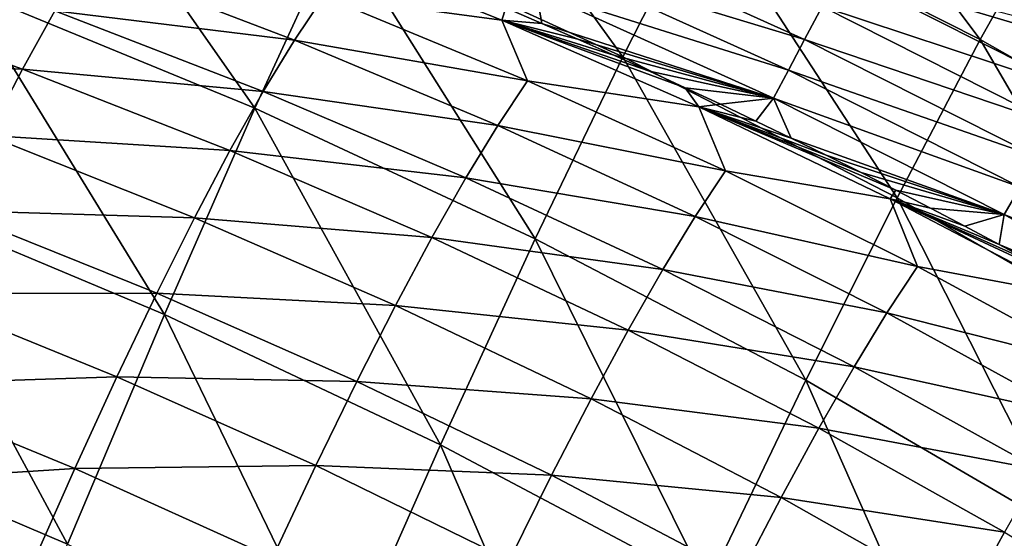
# Model space of a CAD drawing. Header units: millimetres. Extents: x -300 to 300, y -500 to 500.
# Tile 965 of 988: x 138 to 166, y 446 to 461. Entities that reach past the tile are written whole.
import ezdxf

# ---------------------------------------------------------------- set-up
doc = ezdxf.new("R2010")
doc.units = ezdxf.units.MM
doc.header["$LTSCALE"] = 81.481481
for name, color, linetype in [('19', 7, 'CONTINUOUS'), ('21', 7, 'CONTINUOUS'), ('26', 7, 'CONTINUOUS')]:
    doc.layers.add(name, color=color, linetype=linetype)

msp = doc.modelspace()

# ---------------------------------------------------------------- linework, layer by layer
at = {"layer": '19', "color": 7, "linetype": 'CONTINUOUS'}
for points in [[(165.224, 460.014, 26.316), (159.331, 467.857, 21.584), (157.257, 464.051, 26.419), (165.224, 460.014, 26.316)], [(167.374, 463.849, 21.499), (159.331, 467.857, 21.584), (165.224, 460.014, 26.316), (167.374, 463.849, 21.499)], [(154.958, 459.522, 30.965), (148.995, 467.774, 26.517), (146.793, 463.264, 31.078), (154.958, 459.522, 30.965)], [(157.257, 464.051, 26.419), (148.995, 467.774, 26.517), (154.958, 459.522, 30.965), (157.257, 464.051, 26.419)], [(144.388, 458.038, 35.358), (138.337, 466.701, 31.186), (136.05, 461.486, 35.479), (144.388, 458.038, 35.358)], [(146.793, 463.264, 31.078), (138.337, 466.701, 31.186), (144.388, 458.038, 35.358), (146.793, 463.264, 31.078)], [(162.835, 455.467, 30.847), (157.257, 464.051, 26.419), (154.958, 459.522, 30.965), (162.835, 455.467, 30.847)], [(165.224, 460.014, 26.316), (157.257, 464.051, 26.419), (162.835, 455.467, 30.847), (165.224, 460.014, 26.316)], [(172.902, 455.655, 26.21), (167.374, 463.849, 21.499), (165.224, 460.014, 26.316), (172.902, 455.655, 26.21)], [(152.443, 454.286, 35.233), (146.793, 463.264, 31.078), (144.388, 458.038, 35.358), (152.443, 454.286, 35.233)], [(154.958, 459.522, 30.965), (146.793, 463.264, 31.078), (152.443, 454.286, 35.233), (154.958, 459.522, 30.965)], [(141.788, 452.113, 39.366), (136.05, 461.486, 35.479), (133.581, 455.563, 39.496), (141.788, 452.113, 39.366)], [(144.388, 458.038, 35.358), (136.05, 461.486, 35.479), (141.788, 452.113, 39.366), (144.388, 458.038, 35.358)], [(170.43, 451.092, 30.725), (165.224, 460.014, 26.316), (162.835, 455.467, 30.847), (170.43, 451.092, 30.725)], [(172.902, 455.655, 26.21), (165.224, 460.014, 26.316), (170.43, 451.092, 30.725), (172.902, 455.655, 26.21)], [(160.217, 450.224, 35.102), (154.958, 459.522, 30.965), (152.443, 454.286, 35.233), (160.217, 450.224, 35.102)], [(162.835, 455.467, 30.847), (154.958, 459.522, 30.965), (160.217, 450.224, 35.102), (162.835, 455.467, 30.847)], [(149.719, 448.361, 39.229), (144.388, 458.038, 35.358), (141.788, 452.113, 39.366), (149.719, 448.361, 39.229)], [(152.443, 454.286, 35.233), (144.388, 458.038, 35.358), (149.719, 448.361, 39.229), (152.443, 454.286, 35.233)], [(139.001, 445.507, 43.109), (133.581, 455.563, 39.496), (130.937, 448.95, 43.248), (139.001, 445.507, 43.109)], [(141.788, 452.113, 39.366), (133.581, 455.563, 39.496), (139.001, 445.507, 43.109), (141.788, 452.113, 39.366)], [(167.715, 445.844, 34.966), (162.835, 455.467, 30.847), (160.217, 450.224, 35.102), (167.715, 445.844, 34.966)], [(170.43, 451.092, 30.725), (162.835, 455.467, 30.847), (167.715, 445.844, 34.966), (170.43, 451.092, 30.725)], [(157.377, 444.302, 39.087), (152.443, 454.286, 35.233), (149.719, 448.361, 39.229), (157.377, 444.302, 39.087)], [(160.217, 450.224, 35.102), (152.443, 454.286, 35.233), (157.377, 444.302, 39.087), (160.217, 450.224, 35.102)], [(146.795, 441.765, 42.964), (141.788, 452.113, 39.366), (139.001, 445.507, 43.109), (146.795, 441.765, 42.964)], [(149.719, 448.361, 39.229), (141.788, 452.113, 39.366), (146.795, 441.765, 42.964), (149.719, 448.361, 39.229)], [(164.766, 439.93, 38.94), (160.217, 450.224, 35.102), (157.377, 444.302, 39.087), (164.766, 439.93, 38.94)], [(167.715, 445.844, 34.966), (160.217, 450.224, 35.102), (164.766, 439.93, 38.94), (167.715, 445.844, 34.966)], [(139.001, 445.507, 43.109), (130.937, 448.95, 43.248), (136.033, 438.237, 46.598), (139.001, 445.507, 43.109)], [(154.324, 437.72, 42.813), (149.719, 448.361, 39.229), (146.795, 441.765, 42.964), (154.324, 437.72, 42.813)], [(157.377, 444.302, 39.087), (149.719, 448.361, 39.229), (154.324, 437.72, 42.813), (157.377, 444.302, 39.087)], [(171.889, 435.237, 38.788), (167.715, 445.844, 34.966), (164.766, 439.93, 38.94), (171.889, 435.237, 38.788)]]:
    msp.add_3dface(points, dxfattribs=at)
at = {"layer": '21', "color": 7, "linetype": 'CONTINUOUS'}
for points in [[(151.486, 460.57, 9.66), (146.372, 461.263, 11.698), (145.662, 462.91, 9.834), (151.486, 460.57, 9.66)], [(151.486, 460.57, 9.66), (145.662, 462.91, 9.834), (151.595, 460.925, 9.056), (151.486, 460.57, 9.66)], [(145.527, 459.999, 13.607), (138.643, 460.844, 15.666), (139.523, 462.301, 13.764), (145.527, 459.999, 13.607)], [(145.527, 459.999, 13.607), (139.523, 462.301, 13.764), (146.372, 461.263, 11.698), (145.527, 459.999, 13.607)], [(137.708, 459.165, 17.568), (130.618, 459.465, 19.599), (131.581, 461.357, 17.707), (137.708, 459.165, 17.568)], [(137.708, 459.165, 17.568), (131.581, 461.357, 17.707), (138.643, 460.844, 15.666), (137.708, 459.165, 17.568)], [(152.221, 458.83, 11.534), (145.527, 459.999, 13.607), (146.372, 461.263, 11.698), (152.221, 458.83, 11.534)], [(152.221, 458.83, 11.534), (146.372, 461.263, 11.698), (151.486, 460.57, 9.66), (152.221, 458.83, 11.534)], [(144.627, 458.521, 15.518), (137.708, 459.165, 17.568), (138.643, 460.844, 15.666), (144.627, 458.521, 15.518)], [(144.627, 458.521, 15.518), (138.643, 460.844, 15.666), (145.527, 459.999, 13.607), (144.627, 458.521, 15.518)], [(152.632, 460.478, 9.039), (151.486, 460.57, 9.66), (151.595, 460.925, 9.056), (152.632, 460.478, 9.039)], [(157.144, 458.08, 9.491), (152.221, 458.83, 11.534), (151.486, 460.57, 9.66), (157.144, 458.08, 9.491)], [(157.144, 458.08, 9.491), (151.486, 460.57, 9.66), (156.745, 458.631, 8.971), (157.144, 458.08, 9.491)], [(156.745, 458.631, 8.971), (151.486, 460.57, 9.66), (155.722, 459.102, 8.988), (156.745, 458.631, 8.971)], [(155.722, 459.102, 8.988), (151.486, 460.57, 9.66), (154.695, 459.566, 9.005), (155.722, 459.102, 8.988)], [(154.695, 459.566, 9.005), (151.486, 460.57, 9.66), (153.665, 460.025, 9.022), (154.695, 459.566, 9.005)], [(153.665, 460.025, 9.022), (151.486, 460.57, 9.66), (152.632, 460.478, 9.039), (153.665, 460.025, 9.022)], [(151.363, 457.543, 13.452), (144.627, 458.521, 15.518), (145.527, 459.999, 13.607), (151.363, 457.543, 13.452)], [(151.363, 457.543, 13.452), (145.527, 459.999, 13.607), (152.221, 458.83, 11.534), (151.363, 457.543, 13.452)], [(136.716, 457.254, 19.467), (130.618, 459.465, 19.599), (137.708, 459.165, 17.568), (136.716, 457.254, 19.467)], [(143.67, 456.821, 17.428), (136.716, 457.254, 19.467), (137.708, 459.165, 17.568), (143.67, 456.821, 17.428)], [(143.67, 456.821, 17.428), (137.708, 459.165, 17.568), (144.627, 458.521, 15.518), (143.67, 456.821, 17.428)], [(157.903, 456.24, 11.373), (151.363, 457.543, 13.452), (152.221, 458.83, 11.534), (157.903, 456.24, 11.373)], [(157.903, 456.24, 11.373), (152.221, 458.83, 11.534), (157.144, 458.08, 9.491), (157.903, 456.24, 11.373)], [(150.447, 456.043, 15.372), (143.67, 456.821, 17.428), (144.627, 458.521, 15.518), (150.447, 456.043, 15.372)], [(150.447, 456.043, 15.372), (144.627, 458.521, 15.518), (151.363, 457.543, 13.452), (150.447, 456.043, 15.372)], [(157.765, 458.154, 8.954), (157.144, 458.08, 9.491), (156.745, 458.631, 8.971), (157.765, 458.154, 8.954)], [(158.78, 457.672, 8.937), (157.144, 458.08, 9.491), (157.765, 458.154, 8.954), (158.78, 457.672, 8.937)], [(162.64, 455.438, 9.327), (157.903, 456.24, 11.373), (157.144, 458.08, 9.491), (162.64, 455.438, 9.327)], [(162.64, 455.438, 9.327), (157.144, 458.08, 9.491), (162.799, 455.682, 8.871), (162.64, 455.438, 9.327)], [(162.799, 455.682, 8.871), (157.144, 458.08, 9.491), (161.801, 456.189, 8.887), (162.799, 455.682, 8.871)], [(161.801, 456.189, 8.887), (157.144, 458.08, 9.491), (160.798, 456.689, 8.904), (161.801, 456.189, 8.887)], [(160.798, 456.689, 8.904), (157.144, 458.08, 9.491), (159.791, 457.183, 8.921), (160.798, 456.689, 8.904)], [(159.791, 457.183, 8.921), (157.144, 458.08, 9.491), (158.78, 457.672, 8.937), (159.791, 457.183, 8.921)], [(157.035, 454.93, 13.301), (150.447, 456.043, 15.372), (151.363, 457.543, 13.452), (157.035, 454.93, 13.301)], [(157.035, 454.93, 13.301), (151.363, 457.543, 13.452), (157.903, 456.24, 11.373), (157.035, 454.93, 13.301)], [(142.652, 454.89, 19.334), (135.665, 455.104, 21.357), (136.716, 457.254, 19.467), (142.652, 454.89, 19.334)], [(142.652, 454.89, 19.334), (136.716, 457.254, 19.467), (143.67, 456.821, 17.428), (142.652, 454.89, 19.334)], [(149.47, 454.321, 17.29), (142.652, 454.89, 19.334), (143.67, 456.821, 17.428), (149.47, 454.321, 17.29)], [(149.47, 454.321, 17.29), (143.67, 456.821, 17.428), (150.447, 456.043, 15.372), (149.47, 454.321, 17.29)], [(163.422, 453.491, 11.218), (157.035, 454.93, 13.301), (157.903, 456.24, 11.373), (163.422, 453.491, 11.218)], [(163.422, 453.491, 11.218), (157.903, 456.24, 11.373), (162.64, 455.438, 9.327), (163.422, 453.491, 11.218)], [(156.105, 453.406, 15.23), (149.47, 454.321, 17.29), (150.447, 456.043, 15.372), (156.105, 453.406, 15.23)], [(156.105, 453.406, 15.23), (150.447, 456.043, 15.372), (157.035, 454.93, 13.301), (156.105, 453.406, 15.23)], [(163.794, 455.17, 8.855), (162.64, 455.438, 9.327), (162.799, 455.682, 8.871), (163.794, 455.17, 8.855)], [(167.977, 452.637, 9.17), (163.422, 453.491, 11.218), (162.64, 455.438, 9.327), (167.977, 452.637, 9.17)], [(167.977, 452.637, 9.17), (162.64, 455.438, 9.327), (167.733, 453.057, 8.792), (167.977, 452.637, 9.17)], [(167.733, 453.057, 8.792), (162.64, 455.438, 9.327), (166.754, 453.595, 8.808), (167.733, 453.057, 8.792)], [(166.754, 453.595, 8.808), (162.64, 455.438, 9.327), (165.771, 454.126, 8.823), (166.754, 453.595, 8.808)], [(165.771, 454.126, 8.823), (162.64, 455.438, 9.327), (164.785, 454.651, 8.839), (165.771, 454.126, 8.823)], [(164.785, 454.651, 8.839), (162.64, 455.438, 9.327), (163.794, 455.17, 8.855), (164.785, 454.651, 8.839)], [(141.57, 452.723, 21.23), (134.553, 452.716, 23.232), (135.665, 455.104, 21.357), (141.57, 452.723, 21.23)], [(141.57, 452.723, 21.23), (135.665, 455.104, 21.357), (142.652, 454.89, 19.334), (141.57, 452.723, 21.23)], [(148.427, 452.37, 19.203), (141.57, 452.723, 21.23), (142.652, 454.89, 19.334), (148.427, 452.37, 19.203)], [(148.427, 452.37, 19.203), (142.652, 454.89, 19.334), (149.47, 454.321, 17.29), (148.427, 452.37, 19.203)], [(162.545, 452.155, 13.155), (156.105, 453.406, 15.23), (157.035, 454.93, 13.301), (162.545, 452.155, 13.155)], [(162.545, 452.155, 13.155), (157.035, 454.93, 13.301), (163.422, 453.491, 11.218), (162.545, 452.155, 13.155)], [(155.109, 451.662, 17.155), (148.427, 452.37, 19.203), (149.47, 454.321, 17.29), (155.109, 451.662, 17.155)], [(155.109, 451.662, 17.155), (149.47, 454.321, 17.29), (156.105, 453.406, 15.23), (155.109, 451.662, 17.155)], [(161.603, 450.607, 15.091), (155.109, 451.662, 17.155), (156.105, 453.406, 15.23), (161.603, 450.607, 15.091)], [(161.603, 450.607, 15.091), (156.105, 453.406, 15.23), (162.545, 452.155, 13.155), (161.603, 450.607, 15.091)], [(168.78, 450.577, 11.069), (162.545, 452.155, 13.155), (163.422, 453.491, 11.218), (168.78, 450.577, 11.069)], [(168.78, 450.577, 11.069), (163.422, 453.491, 11.218), (167.977, 452.637, 9.17), (168.78, 450.577, 11.069)], [(140.424, 450.319, 23.109), (133.38, 450.091, 25.085), (134.553, 452.716, 23.232), (140.424, 450.319, 23.109)], [(140.424, 450.319, 23.109), (134.553, 452.716, 23.232), (141.57, 452.723, 21.23), (140.424, 450.319, 23.109)], [(147.317, 450.185, 21.104), (140.424, 450.319, 23.109), (141.57, 452.723, 21.23), (147.317, 450.185, 21.104)], [(147.317, 450.185, 21.104), (141.57, 452.723, 21.23), (148.427, 452.37, 19.203), (147.317, 450.185, 21.104)], [(154.045, 449.69, 19.074), (147.317, 450.185, 21.104), (148.427, 452.37, 19.203), (154.045, 449.69, 19.074)], [(154.045, 449.69, 19.074), (148.427, 452.37, 19.203), (155.109, 451.662, 17.155), (154.045, 449.69, 19.074)], [(167.897, 449.215, 13.014), (161.603, 450.607, 15.091), (162.545, 452.155, 13.155), (167.897, 449.215, 13.014)], [(167.897, 449.215, 13.014), (162.545, 452.155, 13.155), (168.78, 450.577, 11.069), (167.897, 449.215, 13.014)], [(160.592, 448.84, 17.023), (154.045, 449.69, 19.074), (155.109, 451.662, 17.155), (160.592, 448.84, 17.023)], [(160.592, 448.84, 17.023), (155.109, 451.662, 17.155), (161.603, 450.607, 15.091), (160.592, 448.84, 17.023)], [(166.945, 447.642, 14.957), (160.592, 448.84, 17.023), (161.603, 450.607, 15.091), (166.945, 447.642, 14.957)], [(166.945, 447.642, 14.957), (161.603, 450.607, 15.091), (167.897, 449.215, 13.014), (166.945, 447.642, 14.957)], [(139.213, 447.68, 24.966), (133.38, 450.091, 25.085), (140.424, 450.319, 23.109), (139.213, 447.68, 24.966)], [(146.139, 447.765, 22.987), (139.213, 447.68, 24.966), (140.424, 450.319, 23.109), (146.139, 447.765, 22.987)], [(146.139, 447.765, 22.987), (140.424, 450.319, 23.109), (147.317, 450.185, 21.104), (146.139, 447.765, 22.987)], [(139.213, 447.68, 24.966), (132.147, 447.228, 26.911), (133.38, 450.091, 25.085), (139.213, 447.68, 24.966)], [(152.91, 447.487, 20.979), (146.139, 447.765, 22.987), (147.317, 450.185, 21.104), (152.91, 447.487, 20.979)], [(152.91, 447.487, 20.979), (147.317, 450.185, 21.104), (154.045, 449.69, 19.074), (152.91, 447.487, 20.979)], [(159.508, 446.847, 18.946), (152.91, 447.487, 20.979), (154.045, 449.69, 19.074), (159.508, 446.847, 18.946)], [(159.508, 446.847, 18.946), (154.045, 449.69, 19.074), (160.592, 448.84, 17.023), (159.508, 446.847, 18.946)], [(165.92, 445.851, 16.894), (159.508, 446.847, 18.946), (160.592, 448.84, 17.023), (165.92, 445.851, 16.894)], [(165.92, 445.851, 16.894), (160.592, 448.84, 17.023), (166.945, 447.642, 14.957), (165.92, 445.851, 16.894)], [(144.894, 445.113, 24.847), (139.213, 447.68, 24.966), (146.139, 447.765, 22.987), (144.894, 445.113, 24.847)], [(151.702, 445.051, 22.865), (144.894, 445.113, 24.847), (146.139, 447.765, 22.987), (151.702, 445.051, 22.865)], [(151.702, 445.051, 22.865), (146.139, 447.765, 22.987), (152.91, 447.487, 20.979), (151.702, 445.051, 22.865)], [(137.939, 444.807, 26.795), (132.147, 447.228, 26.911), (139.213, 447.68, 24.966), (137.939, 444.807, 26.795)], [(144.894, 445.113, 24.847), (137.939, 444.807, 26.795), (139.213, 447.68, 24.966), (144.894, 445.113, 24.847)], [(158.349, 444.625, 20.855), (151.702, 445.051, 22.865), (152.91, 447.487, 20.979), (158.349, 444.625, 20.855)], [(158.349, 444.625, 20.855), (152.91, 447.487, 20.979), (159.508, 446.847, 18.946), (158.349, 444.625, 20.855)], [(137.939, 444.807, 26.795), (130.853, 444.13, 28.704), (132.147, 447.228, 26.911), (137.939, 444.807, 26.795)], [(164.818, 443.838, 18.822), (158.349, 444.625, 20.855), (159.508, 446.847, 18.946), (164.818, 443.838, 18.822)], [(164.818, 443.838, 18.822), (159.508, 446.847, 18.946), (165.92, 445.851, 16.894), (164.818, 443.838, 18.822)], [(171.096, 442.692, 16.77), (164.818, 443.838, 18.822), (165.92, 445.851, 16.894), (171.096, 442.692, 16.77)]]:
    msp.add_3dface(points, dxfattribs=at)
at = {"layer": '26', "color": 7, "linetype": 'CONTINUOUS'}
for points in [[(153.29, 463.132, 5.516), (160.179, 460.014, 5.481), (152.86, 462.24, 6.631), (153.29, 463.132, 5.516)], [(153.29, 463.132, 5.516), (160.679, 460.962, 4.469), (160.179, 460.014, 5.481), (153.29, 463.132, 5.516)], [(152.86, 462.24, 6.631), (159.713, 459.135, 6.57), (152.464, 461.428, 7.812), (152.86, 462.24, 6.631)], [(152.86, 462.24, 6.631), (160.179, 460.014, 5.481), (159.713, 459.135, 6.57), (152.86, 462.24, 6.631)], [(161.208, 461.972, 3.541), (167.981, 458.551, 3.551), (160.679, 460.962, 4.469), (161.208, 461.972, 3.541)], [(166.606, 460.602, 2.737), (167.678, 460.043, 2.742), (161.208, 461.972, 3.541), (166.606, 460.602, 2.737)], [(161.208, 461.972, 3.541), (167.678, 460.043, 2.742), (167.981, 458.551, 3.551), (161.208, 461.972, 3.541)], [(152.632, 460.478, 9.039), (151.595, 460.925, 9.056), (152.464, 461.428, 7.812), (152.632, 460.478, 9.039)], [(152.632, 460.478, 9.039), (152.464, 461.428, 7.812), (159.284, 458.334, 7.726), (152.632, 460.478, 9.039)], [(152.464, 461.428, 7.812), (159.713, 459.135, 6.57), (159.284, 458.334, 7.726), (152.464, 461.428, 7.812)], [(160.679, 460.962, 4.469), (167.412, 457.565, 4.457), (160.179, 460.014, 5.481), (160.679, 460.962, 4.469)], [(160.679, 460.962, 4.469), (167.981, 458.551, 3.551), (167.412, 457.565, 4.457), (160.679, 460.962, 4.469)], [(153.665, 460.025, 9.022), (152.632, 460.478, 9.039), (159.284, 458.334, 7.726), (153.665, 460.025, 9.022)], [(154.695, 459.566, 9.005), (153.665, 460.025, 9.022), (159.284, 458.334, 7.726), (154.695, 459.566, 9.005)], [(160.179, 460.014, 5.481), (166.875, 456.637, 5.446), (159.713, 459.135, 6.57), (160.179, 460.014, 5.481)], [(160.179, 460.014, 5.481), (167.412, 457.565, 4.457), (166.875, 456.637, 5.446), (160.179, 460.014, 5.481)], [(155.722, 459.102, 8.988), (154.695, 459.566, 9.005), (159.284, 458.334, 7.726), (155.722, 459.102, 8.988)], [(156.745, 458.631, 8.971), (155.722, 459.102, 8.988), (159.284, 458.334, 7.726), (156.745, 458.631, 8.971)], [(159.713, 459.135, 6.57), (166.373, 455.775, 6.511), (159.284, 458.334, 7.726), (159.713, 459.135, 6.57)], [(159.713, 459.135, 6.57), (166.875, 456.637, 5.446), (166.373, 455.775, 6.511), (159.713, 459.135, 6.57)], [(157.765, 458.154, 8.954), (156.745, 458.631, 8.971), (159.284, 458.334, 7.726), (157.765, 458.154, 8.954)], [(158.78, 457.672, 8.937), (157.765, 458.154, 8.954), (159.284, 458.334, 7.726), (158.78, 457.672, 8.937)], [(159.791, 457.183, 8.921), (158.78, 457.672, 8.937), (159.284, 458.334, 7.726), (159.791, 457.183, 8.921)], [(159.791, 457.183, 8.921), (159.284, 458.334, 7.726), (165.91, 454.986, 7.642), (159.791, 457.183, 8.921)], [(159.284, 458.334, 7.726), (166.373, 455.775, 6.511), (165.91, 454.986, 7.642), (159.284, 458.334, 7.726)], [(160.798, 456.689, 8.904), (159.791, 457.183, 8.921), (165.91, 454.986, 7.642), (160.798, 456.689, 8.904)], [(161.801, 456.189, 8.887), (160.798, 456.689, 8.904), (165.91, 454.986, 7.642), (161.801, 456.189, 8.887)], [(162.799, 455.682, 8.871), (161.801, 456.189, 8.887), (165.91, 454.986, 7.642), (162.799, 455.682, 8.871)], [(163.794, 455.17, 8.855), (162.799, 455.682, 8.871), (165.91, 454.986, 7.642), (163.794, 455.17, 8.855)], [(166.373, 455.775, 6.511), (172.844, 452.145, 6.454), (165.91, 454.986, 7.642), (166.373, 455.775, 6.511)], [(164.785, 454.651, 8.839), (163.794, 455.17, 8.855), (165.91, 454.986, 7.642), (164.785, 454.651, 8.839)], [(165.771, 454.126, 8.823), (164.785, 454.651, 8.839), (165.91, 454.986, 7.642), (165.771, 454.126, 8.823)], [(165.771, 454.126, 8.823), (165.91, 454.986, 7.642), (172.347, 451.371, 7.563), (165.771, 454.126, 8.823)], [(165.91, 454.986, 7.642), (172.844, 452.145, 6.454), (172.347, 451.371, 7.563), (165.91, 454.986, 7.642)], [(166.754, 453.595, 8.808), (165.771, 454.126, 8.823), (172.347, 451.371, 7.563), (166.754, 453.595, 8.808)]]:
    msp.add_3dface(points, dxfattribs=at)

doc.saveas('drawing.dxf')
